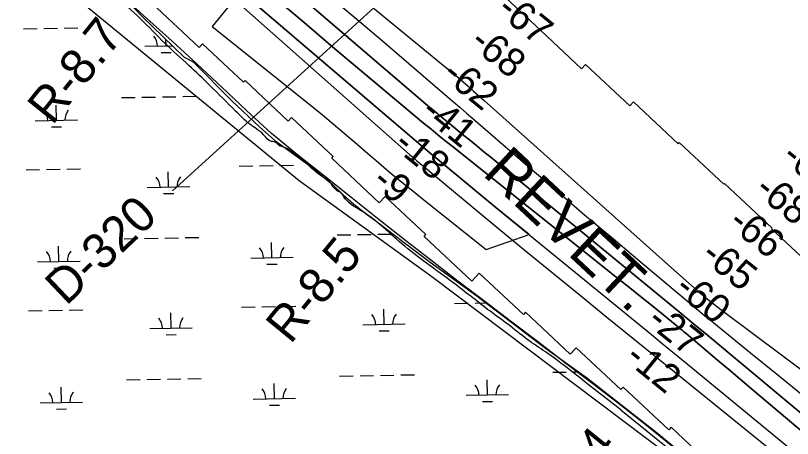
# Model space of a CAD drawing. Extents: x 3903937 to 3942190, y 260677 to 286651.
# Drawn here: x 3919952 to 3921782, y 278994 to 279992 of the extents above; entities that cross this region are included whole.
import ezdxf

# ---------------------------------------------------------------- set-up
doc = ezdxf.new("R2010")
doc.units = 0
for name, color, linetype in [('V-RIVR-EDGE', 7, 'Continuous'), ('V-RIVR-RANG', 7, 'Continuous'), ('V-RIVR-RANG-IDEN', 7, 'Continuous'), ('V-RRAP-FSHR', 7, 'Continuous'), ('V-RRAP-RVMT', 7, 'Continuous'), ('V-RRAP-RVMT-IDEN', 7, 'Continuous'), ('V-SITE-VEGE', 7, 'Continuous'), ('V-TOPO-DPTH', 7, 'Continuous'), ('V-TOPO-MAJR', 7, 'Continuous'), ('V-TOPO-MINR', 7, 'Continuous'), ('V-WETL-SWMP', 7, 'Continuous')]:
    doc.layers.add(name, color=color, linetype=linetype)

msp = doc.modelspace()

# ---------------------------------------------------------------- linework, layer by layer
at = {"layer": 'V-RIVR-EDGE'}
msp.add_lwpolyline([(3921377.3, 279062.2), (3921559.9, 278914.2), (3921639.7, 278846), (3921731, 278766.2)], dxfattribs=at)
msp.add_spline([(3921377.3, 279062.2), (3921266.3, 279148.9), (3921205.7, 279194.7), (3921163, 279223.9), (3921117.5, 279259), (3921069, 279295.1), (3920989.5, 279356.5), (3920904.2, 279419.8), (3920848.5, 279465.1), (3920819.4, 279491.4), (3920764.6, 279532.3), (3920724.9, 279564.5), (3920717.6, 279574.2), (3920711.8, 279577.1), (3920707.9, 279580.1), (3920703.1, 279584.4), (3920697.7, 279590.3), (3920694.3, 279596.1), (3920679.8, 279608.3), (3920653.6, 279627.8), (3920647.8, 279633.1), (3920617.3, 279659.9), (3920603.2, 279669.7), (3920586.3, 279680.4), (3920572.2, 279685.8), (3920561.5, 279694.1), (3920554.7, 279695), (3920536.3, 279710.1), (3920503.8, 279735.5), (3920470.4, 279766.2), (3920409.9, 279826.5), (3920360.4, 279874.2), (3920304.2, 279925.9), (3920246.1, 279984.3), (3920184.1, 280042.2), (3920087.2, 280134.7), (3920077, 280142.5), (3920067.8, 280150.8), (3920023.2, 280189.8), (3919970.4, 280236), (3919916.1, 280284.7), (3919868.6, 280327.1), (3919856, 280338.3), (3919841, 280350), (3919835.2, 280353.4), (3919829.4, 280360.7), (3919822.1, 280368), (3919811.5, 280375.3), (3919804.7, 280378.7), (3919792.5, 280388), (3919779, 280401.1), (3919755.2, 280421.1), (3919718.9, 280448.4), (3919686.9, 280472.3), (3919581.7, 280567.7), (3919547.8, 280598.4), (3919513.9, 280625.2), (3919481.9, 280648.6), (3919448.9, 280669), (3919419.8, 280686.1), (3919392.7, 280705.6), (3919362.1, 280728), (3919330.2, 280752.9), (3919280.7, 280793.8), (3919246.8, 280820.1), (3919120.8, 280914.1), (3919044.2, 280969.7), (3918969, 281026.7), (3918955.5, 281036.9), (3918936.5, 281049.6), (3918911.8, 281069.6), (3918859, 281106.6), (3918831.8, 281126.6), (3918796, 281157.3), (3918776.6, 281169.5), (3918765, 281177.3), (3918749, 281193.3), (3918725.7, 281210.9), (3918705.3, 281225), (3918662.7, 281257.6), (3918621.5, 281285.9), (3918549.7, 281337.6), (3918525, 281357), (3918475.6, 281395.5), (3918463.5, 281407.2), (3918447, 281418.9), (3918411.1, 281449.1), (3918340.8, 281503.7), (3918290.9, 281544.1), (3918205.1, 281613.3), (3918154.7, 281655.7), (3918107.7, 281694.1), (3918054.9, 281736.5), (3917982.7, 281793), (3917905.1, 281852.5), (3917811.1, 281925.5), (3917735.9, 281981.1), (3917707.8, 282002.5), (3917656, 282043), (3917607.5, 282085.3), (3917579.9, 282111.1), (3917553.7, 282135.5), (3917491.7, 282196.3), (3917440.8, 282248.4), (3917425.1, 282263.8)], degree=3, dxfattribs=at)
at = {"layer": 'V-RIVR-RANG'}
msp.add_line((3920321.7, 279578.2), (3921111.7, 280298.4), dxfattribs=at)
at = {"layer": 'V-RRAP-FSHR'}
msp.add_lwpolyline([(3921500.3, 278974.6), (3921438.1, 279025.1), (3921375.4, 279074.7), (3921311.7, 279123.1), (3921248.1, 279171.6), (3921184.5, 279220.9), (3921120.8, 279268.6), (3921057.2, 279317.5), (3920993.6, 279365.5), (3920929.9, 279414.6), (3920867, 279463.4), (3920804.4, 279513.3), (3920741.9, 279563.1), (3920679.3, 279613), (3920616.7, 279662.8), (3920554.6, 279713.2), (3920496.2, 279767.9), (3920437.8, 279822.5), (3920379.4, 279876.8), (3920320.6, 279930.9), (3920261.1, 279985), (3920202.3, 280039.2)], dxfattribs=at)
at = {"layer": 'V-RRAP-RVMT'}
for p, q in [((3921083.4, 280055.6), (3921189.2, 279956.1)), ((3920384.6, 279916.1), (3920272.4, 280021.3)), ((3921189.2, 279956.1), (3921285.1, 279866.2)), ((3920392.5, 279924.6), (3920384.6, 279916.1)), ((3920488.9, 279834.2), (3920392.5, 279924.6)), ((3921285.1, 279866.2), (3921294.7, 279876.5)), ((3921294.7, 279876.5), (3921399, 279779)), ((3920492.6, 279838.2), (3920488.9, 279834.2)), ((3920594.4, 279742.7), (3920492.6, 279838.2)), ((3921399, 279779), (3921407.3, 279788)), ((3921407.3, 279788), (3921512.4, 279689.5)), ((3920602.1, 279751), (3920594.4, 279742.7)), ((3920700.2, 279659.2), (3920602.1, 279751)), ((3921512.4, 279689.5), (3921515, 279692.3)), ((3921515, 279692.3), (3921620.1, 279593.9)), ((3920696.6, 279655.5), (3920700.2, 279659.2)), ((3920808.8, 279550.3), (3920696.6, 279655.5)), ((3921620.1, 279593.9), (3921621.7, 279595.6)), ((3921621.7, 279595.6), (3921734.3, 279490)), ((3920822.8, 279565.3), (3920808.8, 279550.3)), ((3920918.6, 279475.4), (3920822.8, 279565.3)), ((3921734.3, 279490), (3921732.7, 279488.4)), ((3921732.7, 279488.4), (3921840.1, 279387.8)), ((3920914.1, 279470.5), (3920918.6, 279475.4)), ((3921026.3, 279365.3), (3920914.1, 279470.5)), ((3921044.3, 279384.6), (3921026.3, 279365.3)), ((3921148.5, 279286.9), (3921044.3, 279384.6)), ((3921153.2, 279291.9), (3921148.5, 279286.9)), ((3921258.3, 279193.4), (3921153.2, 279291.9)), ((3921272.2, 279208.2), (3921258.3, 279193.4)), ((3921377.5, 279109.6), (3921272.2, 279208.2)), ((3921383.2, 279115.7), (3921377.5, 279109.6)), ((3921490.5, 279015), (3921383.2, 279115.7)), ((3921496.2, 279021.1), (3921490.5, 279015)), ((3921603.5, 278920.5), (3921496.2, 279021.1))]:
    msp.add_line(p, q, dxfattribs=at)
at = {"layer": 'V-SITE-VEGE'}
for p, q in [((3920011.7, 280102.1), (3920620.3, 279602.5)), ((3920620.3, 279602.5), (3920932.4, 279376.1)), ((3920932.4, 279376.1), (3921595.7, 278876.4))]:
    msp.add_line(p, q, dxfattribs=at)
at = {"layer": 'V-TOPO-DPTH'}
for points in [[(3920482, 280048.6), (3920415.2, 279965.7), (3920633.8, 279790.8), (3920654.5, 279774.1), (3920675.1, 279757.2), (3920695.6, 279740.1), (3920715.9, 279722.8), (3920736.1, 279705.5), (3920756.3, 279688.1), (3920776.6, 279670.8), (3920796.9, 279653.5), (3920806.9, 279645), (3920832.3, 279623.5), (3920857.8, 279602.3), (3920883.6, 279581.2), (3920909.5, 279560.4), (3921060.5, 279440.1), (3921161.7, 279475)], [(3921161.7, 279475), (3921083.6, 279538.9), (3921056, 279561.6), (3921028.3, 279584.4), (3921000.8, 279607.2), (3920973.2, 279630.1), (3920945.8, 279653.1), (3920918.4, 279676.1), (3920891.1, 279699.3), (3920863.8, 279722.5), (3920506.4, 280027.7), (3920482, 280048.6)], [(3920506.4, 280027.7), (3920863.8, 279722.5), (3920891.1, 279699.3), (3920918.4, 279676.1), (3920945.8, 279653.1), (3920973.2, 279630.1), (3921000.8, 279607.2), (3921028.3, 279584.4), (3921056, 279561.6), (3921083.6, 279538.9), (3921449.6, 279239.4), (3921470.6, 279222.2), (3921491.6, 279205), (3921512.6, 279187.7), (3921533.6, 279170.4), (3921773.2, 278973)], [(3922040.7, 278812.1), (3921685.7, 279111.6), (3921658.9, 279134.1), (3921632.2, 279156.7), (3921605.5, 279179.3), (3921578.8, 279201.8), (3921531.7, 279241.7), (3921528.5, 279244.3), (3921525.4, 279246.9), (3921522.2, 279249.5), (3921519, 279252.1), (3921474.8, 279288), (3921449.5, 279308.4), (3921424.2, 279328.9), (3921398.8, 279349.3), (3921373.4, 279369.6), (3920980.3, 279683.3), (3920963.4, 279696.9), (3920946.6, 279710.5), (3920929.8, 279724.3), (3920913.2, 279738.1), (3920820.1, 279815.7), (3920757, 279868.6), (3920694.1, 279921.6), (3920631.5, 279974.9), (3920569.1, 280028.5)], [(3922040.7, 278812.1), (3921685.7, 279111.6), (3921658.9, 279134.1), (3921632.2, 279156.7), (3921605.5, 279179.3), (3921578.8, 279201.8), (3921531.7, 279241.7), (3921528.5, 279244.3), (3921525.4, 279246.9), (3921522.2, 279249.5), (3921519, 279252.1), (3921474.8, 279288), (3921449.5, 279308.4), (3921424.2, 279328.9), (3921398.8, 279349.3), (3921373.4, 279369.6), (3920980.3, 279683.3), (3920963.4, 279696.9), (3920946.6, 279710.5), (3920929.8, 279724.3), (3920913.2, 279738.1), (3920820.1, 279815.7), (3920757, 279868.6), (3920694.1, 279921.6), (3920631.5, 279974.9), (3920569.1, 280028.5)], [(3920633.7, 280026.8), (3920922.5, 279779.9), (3920930.4, 279773.1), (3920938.4, 279766.4), (3920946.4, 279759.7), (3920954.4, 279753), (3920966.2, 279743.1), (3920968.3, 279741.4), (3920970.4, 279739.6), (3920972.5, 279737.9), (3920974.6, 279736.2), (3921004.3, 279712.1), (3921021.2, 279698.3), (3921038.2, 279684.5), (3921055.1, 279670.7), (3921072, 279656.8), (3921515, 279292.8), (3921529.2, 279281), (3921543.5, 279269.3), (3921557.7, 279257.4), (3921572, 279245.6), (3922084.9, 278817.6)], [(3922084.9, 278817.6), (3921572, 279245.6), (3921557.7, 279257.4), (3921543.5, 279269.3), (3921529.2, 279281), (3921515, 279292.8), (3921072, 279656.8), (3921055.1, 279670.7), (3921038.2, 279684.5), (3921021.2, 279698.3), (3921004.3, 279712.1), (3920974.6, 279736.2), (3920972.5, 279737.9), (3920970.4, 279739.6), (3920968.3, 279741.4), (3920966.2, 279743.1), (3920954.4, 279753), (3920946.4, 279759.7), (3920938.4, 279766.4), (3920930.4, 279773.1), (3920922.5, 279779.9), (3920633.7, 280026.8)]]:
    msp.add_lwpolyline(points, dxfattribs=at)
at = {"layer": 'V-TOPO-MAJR'}
msp.add_lwpolyline([(3920685.9, 280042.3), (3920751.3, 279987.2), (3920816.4, 279931.7), (3920968.9, 279800.7), (3920984, 279787.7), (3920999.1, 279774.7), (3921014.2, 279761.7), (3921029.3, 279748.6), (3921157.9, 279637.5), (3921225.1, 279579.7), (3921292.4, 279522.1), (3921360, 279464.8), (3921427.7, 279407.7), (3921539.3, 279314), (3921551.4, 279303.9), (3921563.5, 279293.9), (3921575.7, 279283.9), (3921587.8, 279273.9), (3921683.3, 279196.3), (3921743.3, 279147.7), (3921803.3, 279099.1)], dxfattribs=at)
at = {"layer": 'V-TOPO-MINR'}
for points in [[(3920460.4, 280284.9), (3920955.3, 279877.9), (3920968.1, 279867.3), (3920980.8, 279856.7), (3920993.4, 279846), (3921006, 279835.3), (3921018.5, 279824.5), (3921031, 279813.6), (3921043.4, 279802.7), (3921055.8, 279791.7), (3921504, 279390.5), (3921517.4, 279378.6), (3921530.7, 279366.8), (3921544.2, 279355.1), (3921557.7, 279343.4), (3921571.3, 279331.9), (3921585.1, 279320.5), (3921599.2, 279309.5), (3921613.4, 279298.7), (3922126, 278915.3)], [(3920339.1, 280144.1), (3920880.1, 279664.1), (3920888.4, 279656.8), (3920896.7, 279649.7), (3920905.1, 279642.6), (3920913.5, 279635.5), (3921095, 279485.1), (3921157.3, 279433.7), (3921219.7, 279382.4), (3921282.3, 279331.3), (3921345, 279280.4), (3921454.4, 279192), (3921462.5, 279185.4), (3921470.6, 279178.9), (3921478.7, 279172.3), (3921486.8, 279165.8), (3921801.2, 278910.9)], [(3920506.4, 280027.7), (3920863.8, 279722.5), (3920891.1, 279699.3), (3920918.4, 279676.1), (3920945.8, 279653.1), (3920973.2, 279630.1), (3921000.8, 279607.2), (3921028.3, 279584.4), (3921056, 279561.6), (3921083.6, 279538.9), (3921449.6, 279239.4), (3921470.6, 279222.2), (3921491.6, 279205), (3921512.6, 279187.7), (3921533.6, 279170.4), (3921773.2, 278973)], [(3920569.1, 280028.5), (3920631.5, 279974.9), (3920694.1, 279921.6), (3920757, 279868.6), (3920820.1, 279815.7), (3920913.2, 279738.1), (3920929.8, 279724.3), (3920946.6, 279710.5), (3920963.4, 279696.9), (3920980.3, 279683.3), (3921373.4, 279369.6), (3921398.8, 279349.3), (3921424.2, 279328.9), (3921449.5, 279308.4), (3921474.8, 279288), (3921519, 279252.1), (3921522.2, 279249.5), (3921525.4, 279246.9), (3921528.5, 279244.3), (3921531.7, 279241.7), (3921578.8, 279201.8), (3921605.5, 279179.3), (3921632.2, 279156.7), (3921658.9, 279134.1), (3921685.7, 279111.6), (3922040.7, 278812.1)], [(3920633.7, 280026.8), (3920922.5, 279779.9), (3920930.4, 279773.1), (3920938.4, 279766.4), (3920946.4, 279759.7), (3920954.4, 279753), (3920966.2, 279743.1), (3920968.3, 279741.4), (3920970.4, 279739.6), (3920972.5, 279737.9), (3920974.6, 279736.2), (3921004.3, 279712.1), (3921021.2, 279698.3), (3921038.2, 279684.5), (3921055.1, 279670.7), (3921072, 279656.8), (3921515, 279292.8), (3921529.2, 279281), (3921543.5, 279269.3), (3921557.7, 279257.4), (3921572, 279245.6), (3922084.9, 278817.6)], [(3920415.2, 279965.7), (3920633.8, 279790.8), (3920654.5, 279774.1), (3920675.1, 279757.2), (3920695.6, 279740.1), (3920715.9, 279722.8), (3920736.1, 279705.5), (3920756.3, 279688.1), (3920776.6, 279670.8), (3920796.9, 279653.5), (3920806.9, 279645), (3920832.3, 279623.5), (3920857.8, 279602.3), (3920883.6, 279581.2), (3920909.5, 279560.4), (3921060.5, 279440.1)]]:
    msp.add_lwpolyline(points, dxfattribs=at)
at = {"layer": 'V-WETL-SWMP'}
for p, q in [((3920230.8, 280010), (3920250, 279989.6)), ((3920250, 279989.6), (3920349.3, 279893.7)), ((3919970.9, 279960.5), (3920002.9, 279961.1)), ((3920018.9, 279961.4), (3920050.8, 279961.9)), ((3920066.8, 279962.2), (3920098.8, 279962.8)), ((3920256.5, 279919.1), (3920321.8, 279920.3)), ((3920306.5, 279920), (3920306.2, 279935.3)), ((3920294.7, 279904.4), (3920318.7, 279904.8)), ((3920349.3, 279893.7), (3920358.9, 279889)), ((3920358.9, 279889), (3920371.4, 279881.5)), ((3920371.4, 279881.5), (3920461.2, 279790.6)), ((3920201.8, 279798.1), (3920233.8, 279798.6)), ((3920249.7, 279798.9), (3920281.7, 279799.5)), ((3920297.7, 279799.8), (3920329.7, 279800.3)), ((3920345.7, 279800.6), (3920377.7, 279801.2)), ((3920461.2, 279790.6), (3920526.5, 279729.2)), ((3920048.1, 279744.6), (3920047.4, 279780.6)), ((3919998.1, 279743.7), (3920098.1, 279745.5)), ((3920499.9, 279752.6), (3920501.7, 279752.6)), ((3920036.4, 279729), (3920060.4, 279729.4)), ((3920526.5, 279729.2), (3920562.8, 279697.1)), ((3920562.8, 279697.1), (3920593.1, 279675.3)), ((3920593.1, 279675.3), (3920645, 279637.5)), ((3919976.7, 279627.9), (3920008.7, 279628.5)), ((3920024.7, 279628.7), (3920056.7, 279629.3)), ((3920072.7, 279629.6), (3920104.7, 279630.2)), ((3920478.5, 279636.7), (3920510.5, 279637.3)), ((3920526.5, 279637.6), (3920558.5, 279638.1)), ((3920574.5, 279638.4), (3920606.5, 279639)), ((3920645, 279637.5), (3920698, 279594.2)), ((3920312.3, 279587.4), (3920311.7, 279623.4)), ((3920698, 279594.2), (3920723.8, 279569.3)), ((3920262.3, 279586.5), (3920362.3, 279588.3)), ((3920300.6, 279571.7), (3920324.6, 279572.2)), ((3920723.8, 279569.3), (3920748.8, 279547)), ((3920748.8, 279547), (3920780.9, 279521.5)), ((3920780.9, 279521.5), (3920800.2, 279507.7)), ((3920800.2, 279507.7), (3920841.2, 279476.4)), ((3920207.6, 279465.4), (3920239.6, 279466)), ((3920255.6, 279466.3), (3920287.6, 279466.9)), ((3920303.6, 279467.1), (3920335.6, 279467.7)), ((3920351.6, 279468), (3920383.6, 279468.5)), ((3920709.4, 279474.3), (3920741.4, 279474.8)), ((3920757.4, 279475.1), (3920789.4, 279475.7)), ((3920805.4, 279476), (3920837.4, 279476.5)), ((3920841.2, 279476.4), (3920928.9, 279410.3)), ((3920053.9, 279412), (3920053.3, 279448)), ((3920555.8, 279420.8), (3920555.1, 279456.8)), ((3920003.9, 279411.1), (3920103.9, 279412.9)), ((3920505.8, 279419.9), (3920605.8, 279421.7)), ((3920544, 279405.2), (3920568, 279405.6)), ((3920928.9, 279410.3), (3921038.6, 279330.7)), ((3920042.2, 279396.3), (3920066.2, 279396.8)), ((3921034.2, 279313.8), (3921060.3, 279314.3)), ((3921038.6, 279330.7), (3921200.6, 279207.5)), ((3919982.6, 279295.3), (3920014.6, 279295.8)), ((3920030.6, 279296.1), (3920062.6, 279296.7)), ((3920078.6, 279297), (3920110.6, 279297.5)), ((3920484.4, 279304.1), (3920516.4, 279304.7)), ((3920532.4, 279305), (3920564.4, 279305.5)), ((3920580.4, 279305.8), (3920612.4, 279306.4)), ((3920820, 279263.6), (3920819.4, 279299.6)), ((3920986.2, 279312.9), (3921018.2, 279313.5)), ((3920318.2, 279254.8), (3920317.5, 279290.7)), ((3920770, 279262.7), (3920870, 279264.5)), ((3920268.2, 279253.9), (3920368.2, 279255.6)), ((3920808.3, 279247.9), (3920832.3, 279248.4)), ((3920306.5, 279239.1), (3920330.5, 279239.5)), ((3921200.6, 279207.5), (3921296.9, 279138)), ((3921217.1, 279150.5), (3921249.1, 279151)), ((3921265.1, 279151.3), (3921278.1, 279151.6)), ((3920213.5, 279132.8), (3920245.5, 279133.4)), ((3920261.5, 279133.7), (3920293.5, 279134.2)), ((3920309.5, 279134.5), (3920341.4, 279135.1)), ((3920357.4, 279135.4), (3920389.4, 279135.9)), ((3920715.3, 279141.7), (3920747.3, 279142.2)), ((3920763.3, 279142.5), (3920795.3, 279143.1)), ((3920811.3, 279143.3), (3920843.3, 279143.9)), ((3920859.3, 279144.2), (3920891.3, 279144.7)), ((3921063.5, 279097), (3921062.8, 279133)), ((3921296.9, 279138), (3921463.8, 279007)), ((3920059.8, 279079.4), (3920059.2, 279115.4)), ((3920561.6, 279088.2), (3920561, 279124.2)), ((3921013.5, 279096.2), (3921113.4, 279097.9)), ((3920009.8, 279078.5), (3920109.8, 279080.2)), ((3920511.6, 279087.3), (3920611.6, 279089.1)), ((3921051.7, 279081.4), (3921075.7, 279081.8)), ((3920048.1, 279063.7), (3920072.1, 279064.1)), ((3920549.9, 279072.6), (3920573.9, 279073)), ((3921463.8, 279007), (3921609.3, 278887.2))]:
    msp.add_line(p, q, dxfattribs=at)
for centre, start, end in [((3920251.2, 279919.5), 0.2366, 41.7802), ((3919992.8, 279744.1), 0.2366, 41.7802), ((3920103.3, 279746.1), 140.2366, 181.7802), ((3920257.1, 279586.9), 0.2366, 41.7802), ((3920367.6, 279588.8), 140.2366, 181.7802), ((3920500.5, 279420.3), 0.2366, 41.7802), ((3920611, 279422.3), 140.2366, 181.7802), ((3919998.7, 279411.5), 0.2366, 41.7802), ((3920109.2, 279413.4), 140.2366, 181.7802), ((3920262.9, 279254.3), 0.2366, 41.7802), ((3920373.4, 279256.2), 140.2366, 181.7802), ((3920764.8, 279263.1), 0.2366, 41.7802), ((3920875.2, 279265), 140.2366, 181.7802), ((3921008.2, 279096.5), 0.2366, 41.7802), ((3921118.7, 279098.5), 140.2366, 181.7802), ((3920004.5, 279078.9), 0.2366, 41.7802), ((3920115, 279080.8), 140.2366, 181.7802), ((3920506.4, 279087.7), 0.2366, 41.7802), ((3920616.8, 279089.6), 140.2366, 181.7802)]:
    msp.add_arc(centre, 35.2, start, end, dxfattribs=at)

# ---------------------------------------------------------------- texts
at = {"layer": 'V-RIVR-RANG'}
for s, rotation, p in [('-67', 320.8138, (3921081.9, 279999.6)), ('-68', 320.8138, (3921018.3, 279922.4)), ('-62', 320.8138, (3920953.3, 279846.4)), ('-41', 320.8138, (3920902.8, 279758.5)), ('-18', 320.8138, (3920838.8, 279681.7)), ('-69', 321.2086, (3921752.8, 279652.2)), ('-9', 320.5283, (3920787.9, 279594.5)), ('-68', 321.2086, (3921689.3, 279574.9)), ('-66', 321.2086, (3921626.9, 279496.8)), ('-65', 321.2086, (3921562.8, 279420)), ('-60', 321.2086, (3921500.6, 279341.7)), ('-27', 321.2086, (3921435.7, 279265.5)), ('-12', 320.9283, (3921384.3, 279179))]:
    msp.add_text(s, height=67, rotation=rotation, dxfattribs=at).set_placement(p)
at = {"layer": 'V-RIVR-RANG-IDEN'}
for s, rotation, p in [('R-8.7', 51.187, (3920038.6, 279730.9)), ('D-320', 43.5009, (3920071, 279305.5)), ('R-8.5', 50.6719, (3920599.5, 279214.8)), ('R-8.4', 51.0725, (3921201.2, 278766.3))]:
    msp.add_text(s, height=83, rotation=rotation, dxfattribs=at).set_placement(p)
at = {"layer": 'V-RRAP-RVMT-IDEN'}
msp.add_text('REVET.', height=100, rotation=316.9045, dxfattribs=at).set_placement((3921049.4, 279617))

doc.saveas('drawing.dxf')
